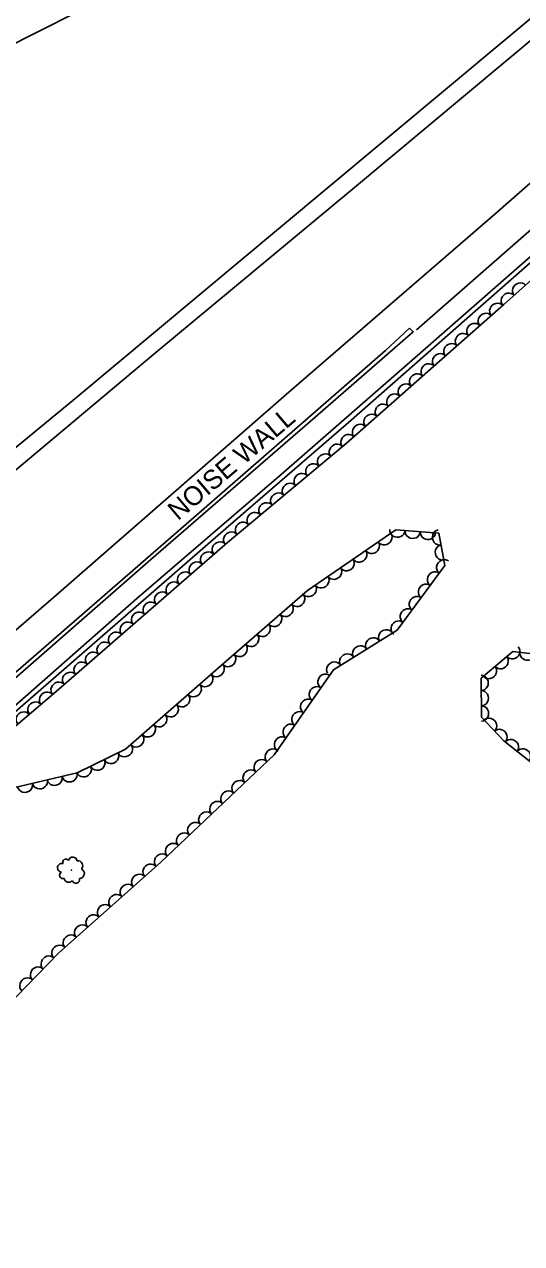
# Model space of a CAD drawing. Extents: x 1722896 to 1754269, y 648279 to 666297.
# Drawn here: x 1741111.3 to 1741241.7, y 649807.1 to 650126.7 of the extents above; entities that cross this region are included whole.
import ezdxf

# ---------------------------------------------------------------- set-up
doc = ezdxf.new("R2010")
doc.units = 0
for name, color, linetype in [('DESIGN - SCRATCH - User 1', 7, 'Continuous'), ('SURVEY - CENTERLINE - Preliminary Text', 7, 'Continuous'), ('SURVEY - VEGETATION - Features with Text', 7, 'Continuous')]:
    doc.layers.add(name, color=color, linetype=linetype)

msp = doc.modelspace()

# ---------------------------------------------------------------- linework, layer by layer
at = {"layer": 'DESIGN - SCRATCH - User 1'}
for points in [[(1741265.12, 650084.27), (1741212.99, 650038.71), (1741178.68, 650008.7), (1741140.84, 649976.17), (1741095.44, 649936.38), (1741030.35, 649879.44), (1740983.26, 649838.57), (1740984.32, 649838), (1740988.83, 649841.75), (1741032.87, 649880.56), (1741091.19, 649931.08), (1741095.98, 649935.32), (1741164.13, 649994.57), (1741196.28, 650022.36), (1741253.29, 650072.45)], [(1740912.43, 649781.96), (1740951.05, 649818.48), (1740971.57, 649836.79), (1741009.38, 649870.15), (1741052.61, 649907.8), (1741102.95, 649951.68), (1741155.8, 649997.43), (1741206.04, 650041.25), (1741212.34, 650047.07)], [(1741212.34, 650047.07), (1741213.31, 650046.13), (1741187.61, 650023.72), (1741144.51, 649986.43), (1741096.87, 649944.79), (1741054.86, 649908.51), (1741007.92, 649867.66), (1740961.38, 649826.23), (1740916.53, 649784.78)]]:
    msp.add_lwpolyline(points, dxfattribs=at)
at = {"layer": 'SURVEY - CENTERLINE - Preliminary Text'}
for points in [[(1741681.77, 650496.29), (1741630.56, 650448.95), (1741583.31, 650406.97), (1741535.47, 650366.03), (1741481.26, 650320.04), (1741431.88, 650278.9), (1741384.03, 650239.41), (1741342.89, 650205.34), (1741298.38, 650167.8), (1741257.64, 650133.94), (1741196.88, 650083.09), (1741145.27, 650040.22), (1741093.61, 649996.98), (1741043.58, 649956.5), (1740994.86, 649917.98), (1740945.66, 649883.16), (1740889.14, 649847.47), (1740841.65, 649821.51), (1740810.41, 649806.63), (1740770.44, 649790.69), (1740731.8, 649777.77), (1740709.97, 649772.14), (1740686.01, 649766.72)], [(1740923.31, 649803.65), (1740949.05, 649828.06), (1740992.79, 649866.56), (1741028.5, 649897.7), (1741075.26, 649938.68), (1741120.33, 649977.61), (1741181.39, 650030.91), (1741234.71, 650076.96), (1741273.13, 650110.72), (1741362.87, 650189.44), (1741406.38, 650227.18), (1741461.6, 650275.11), (1741501.01, 650309.58), (1741549.64, 650352.11), (1741595.53, 650392.78), (1741638.43, 650432.99), (1741687.5, 650480.7)], [(1741644.8, 650468.37), (1741608.23, 650434.32), (1741561.24, 650393.32), (1741506.67, 650347.61), (1741453.17, 650303.25), (1741384.76, 650245.58), (1741326.27, 650197.37), (1741254.47, 650137), (1741190.13, 650083.28), (1741124.02, 650028.09), (1741062.08, 649977.19), (1741011.44, 649936.87), (1740961.64, 649900.06), (1740924, 649874.48), (1740882.84, 649849.26), (1740836.63, 649824.34), (1740792.78, 649803.83)], [(1741214.11, 650046.62), (1741372.66, 650185.49), (1741411.36, 650217.55), (1741447.49, 650249.07), (1741522.87, 650314.3), (1741576.85, 650361.94), (1741626.98, 650408.08), (1741691.82, 650469.87)], [(1740734.9, 649954.87), (1740774.68, 649971.36), (1740819.7, 649989.29), (1740876.86, 650013.39), (1740933.6, 650037.91), (1741005.09, 650071.43), (1741066.61, 650100.49), (1741125.14, 650129.89), (1741184.73, 650162.2), (1741241.37, 650194.77), (1741309.79, 650236.14), (1741375.03, 650278.16), (1741427.89, 650313.91), (1741491.09, 650359.36), (1741541.56, 650397.18), (1741611.7, 650453.45)]]:
    msp.add_lwpolyline(points, dxfattribs=at)
at = {"layer": 'SURVEY - VEGETATION - Features with Text'}
for points in [[(1740985.84, 649820.65), (1740982.28, 649830.24), (1740988.36, 649839.42), (1741013.33, 649860.12), (1741050.13, 649892.38), (1741087.85, 649924.81), (1741119.66, 649951.82), (1741164.56, 649990.92), (1741195.73, 650016.83), (1741237.03, 650053.26), (1741270.8, 650083.35)], [(1741050.88, 649806.98), (1741075.21, 649833.56), (1741100.94, 649863.39), (1741120.25, 649883.2), (1741147.11, 649907.08), (1741176.85, 649935.24), (1741192.36, 649957.53), (1741209.07, 649967.91), (1741221.59, 649984.81), (1741220.01, 649993.31), (1741208.71, 649994.17), (1741185.55, 649978.33), (1741163.67, 649959.25), (1741137.88, 649936.69), (1741125.22, 649930.46), (1741101.31, 649924.88), (1741079.03, 649903.99), (1741054.27, 649881.22), (1741023.02, 649852.6), (1741014.42, 649836.64), (1741017.25, 649826.74), (1741012.68, 649820.2), (1741000.74, 649817.03), (1740985.84, 649820.65)], [(1741341.42, 649937.96), (1741337.66, 649954.2), (1741319.69, 649962.1), (1741304.5, 649959.54), (1741289.97, 649955.69), (1741266.53, 649949.61), (1741251.19, 649960.94), (1741239.39, 649962.34), (1741231.09, 649955.31), (1741231.19, 649945.12), (1741237.03, 649938.86), (1741251.65, 649927.34), (1741259.78, 649922.15), (1741269.88, 649920.84), (1741279.72, 649930.04), (1741286.95, 649930.35), (1741307.15, 649926.71), (1741325.63, 649919.71)]]:
    msp.add_lwpolyline(points, dxfattribs=at)
msp.add_circle((1741123.71, 649904.96), 0.0405, dxfattribs=at)
for centre, radius, start, end in [((1741124.03, 649907.26), 1.16, 9.7306, 166.5196), ((1741121.18, 649905.6), 1.16, 71.8675, 265.2872), ((1741122.23, 649907.11), 0.797, 31.8468, 210.5924), ((1741125.32, 649906.15), 1.32, 318.7834, 96.3076), ((1741125.77, 649904.08), 1.31, 269.6792, 65.5177), ((1741121.45, 649903.65), 0.882, 114.4862, 291.8053), ((1741123.01, 649903.04), 1.25, 189.7732, 316.6189), ((1741124.83, 649902.51), 0.97, 199.9321, 14.9324)]:
    msp.add_arc(centre, radius, start, end, dxfattribs=at)
for centre, major_axis in [((1741241.25, 650057.02), (1.49, 1.33)), ((1741238.26, 650054.35), (1.49, 1.33)), ((1741235.27, 650051.7), (1.5, 1.32)), ((1741232.27, 650049.06), (1.5, 1.32)), ((1741226.27, 650043.76), (1.5, 1.32)), ((1741229.27, 650046.41), (1.5, 1.32)), ((1741223.27, 650041.12), (1.5, 1.32)), ((1741220.27, 650038.47), (1.5, 1.32)), ((1741217.27, 650035.83), (1.5, 1.32)), ((1741211.27, 650030.53), (1.5, 1.32)), ((1741214.27, 650033.18), (1.5, 1.32)), ((1741208.27, 650027.89), (1.5, 1.32)), ((1741205.27, 650025.24), (1.5, 1.32)), ((1741202.27, 650022.6), (1.5, 1.32)), ((1741199.27, 650019.95), (1.5, 1.32)), ((1741193.21, 650014.73), (1.54, 1.28)), ((1741196.27, 650017.3), (1.5, 1.32)), ((1741190.13, 650012.17), (1.54, 1.28)), ((1741187.06, 650009.62), (1.54, 1.28)), ((1741183.98, 650007.06), (1.54, 1.28)), ((1741177.83, 650001.95), (1.54, 1.28)), ((1741180.9, 650004.5), (1.54, 1.28)), ((1741174.75, 649999.39), (1.54, 1.28)), ((1741171.67, 649996.84), (1.54, 1.28)), ((1741168.6, 649994.28), (1.54, 1.28)), ((1741209.16, 649994.13), (-1.99, 0.15)), ((1741162.49, 649989.12), (1.51, 1.31)), ((1741165.52, 649991.72), (1.54, 1.28)), ((1741205.78, 649992.16), (-1.65, -1.13)), ((1741213.15, 649993.83), (-1.99, 0.15)), ((1741217.14, 649993.53), (-1.99, 0.15)), ((1741220.22, 649992.21), (-0.37, 1.97)), ((1741159.47, 649986.49), (1.51, 1.31)), ((1741199.18, 649987.65), (-1.65, -1.13)), ((1741202.48, 649989.91), (-1.65, -1.13)), ((1741220.95, 649988.28), (-0.37, 1.97)), ((1741156.45, 649983.86), (1.51, 1.31)), ((1741195.88, 649985.39), (-1.65, -1.13)), ((1741221.32, 649984.43), (1.19, 1.61)), ((1741153.44, 649981.24), (1.51, 1.31)), ((1741189.28, 649980.87), (-1.65, -1.13)), ((1741192.58, 649983.13), (-1.65, -1.13)), ((1741218.93, 649981.22), (1.19, 1.61)), ((1741150.42, 649978.61), (1.51, 1.31)), ((1741185.97, 649978.61), (-1.65, -1.13)), ((1741216.55, 649978), (1.19, 1.61)), ((1741144.39, 649973.35), (1.51, 1.31)), ((1741147.41, 649975.98), (1.51, 1.31)), ((1741182.92, 649976.03), (-1.51, -1.31)), ((1741214.17, 649974.79), (1.19, 1.61)), ((1741141.37, 649970.73), (1.51, 1.31)), ((1741176.89, 649970.78), (-1.51, -1.31)), ((1741179.91, 649973.4), (-1.51, -1.31)), ((1741211.79, 649971.58), (1.19, 1.61)), ((1741138.36, 649968.1), (1.51, 1.31)), ((1741173.88, 649968.15), (-1.51, -1.31)), ((1741209.4, 649968.36), (1.19, 1.61)), ((1741135.34, 649965.47), (1.51, 1.31)), ((1741170.86, 649965.52), (-1.51, -1.31)), ((1741202.75, 649963.99), (1.7, 1.06)), ((1741206.15, 649966.1), (1.7, 1.06)), ((1741129.31, 649960.22), (1.51, 1.31)), ((1741132.32, 649962.84), (1.51, 1.31)), ((1741167.85, 649962.89), (-1.51, -1.31)), ((1741199.35, 649961.87), (1.7, 1.06)), ((1741239.31, 649962.27), (-1.53, -1.29)), ((1741126.29, 649957.59), (1.51, 1.31)), ((1741164.83, 649960.26), (-1.51, -1.31)), ((1741192.56, 649957.65), (1.7, 1.06)), ((1741195.96, 649959.76), (1.7, 1.06)), ((1741236.26, 649959.69), (-1.53, -1.29)), ((1741243.26, 649961.88), (-1.99, 0.23)), ((1741123.28, 649954.96), (1.51, 1.31)), ((1741158.81, 649955), (-1.51, -1.32)), ((1741161.82, 649957.63), (-1.51, -1.32)), ((1741190.21, 649954.43), (1.14, 1.64)), ((1741231.1, 649954.08), (0.02, -2)), ((1741233.21, 649957.1), (-1.53, -1.29)), ((1741120.26, 649952.34), (1.51, 1.31)), ((1741155.8, 649952.36), (-1.51, -1.32)), ((1741187.93, 649951.15), (1.14, 1.64)), ((1741117.22, 649949.74), (1.52, 1.29)), ((1741152.79, 649949.73), (-1.51, -1.32)), ((1741185.64, 649947.87), (1.14, 1.64)), ((1741231.14, 649950.08), (0.02, -2)), ((1741111.12, 649944.56), (1.52, 1.29)), ((1741114.17, 649947.15), (1.52, 1.29)), ((1741149.78, 649947.09), (-1.51, -1.32)), ((1741183.36, 649944.59), (1.14, 1.64)), ((1741231.18, 649946.08), (0.02, -2)), ((1741143.76, 649941.83), (-1.51, -1.32)), ((1741146.77, 649944.46), (-1.51, -1.32)), ((1741181.07, 649941.3), (1.14, 1.64)), ((1741233.26, 649942.9), (1.36, -1.46)), ((1741140.75, 649939.19), (-1.51, -1.32)), ((1741178.79, 649938.02), (1.14, 1.64)), ((1741235.99, 649939.97), (1.36, -1.46)), ((1741137.71, 649936.6), (-1.79, -0.88)), ((1741176.41, 649934.82), (1.45, 1.38)), ((1741238.98, 649937.33), (1.57, -1.24)), ((1741242.12, 649934.85), (1.57, -1.24)), ((1741130.53, 649933.07), (-1.79, -0.88)), ((1741134.12, 649934.83), (-1.79, -0.88)), ((1741173.5, 649932.07), (1.45, 1.38)), ((1741123.19, 649929.99), (-1.95, -0.45)), ((1741126.94, 649931.31), (-1.79, -0.88)), ((1741170.6, 649929.32), (1.45, 1.38)), ((1741111.5, 649927.26), (-1.95, -0.45)), ((1741115.4, 649928.17), (-1.95, -0.45)), ((1741119.29, 649929.08), (-1.95, -0.45)), ((1741167.69, 649926.57), (1.45, 1.38)), ((1741164.79, 649923.82), (1.45, 1.38)), ((1741161.88, 649921.07), (1.45, 1.38)), ((1741156.07, 649915.57), (1.45, 1.38)), ((1741158.98, 649918.32), (1.45, 1.38)), ((1741153.17, 649912.82), (1.45, 1.38)), ((1741150.26, 649910.07), (1.45, 1.38)), ((1741147.36, 649907.32), (1.45, 1.38)), ((1741144.38, 649904.65), (1.49, 1.33)), ((1741141.39, 649901.99), (1.49, 1.33)), ((1741135.41, 649896.68), (1.49, 1.33)), ((1741138.4, 649899.34), (1.49, 1.33)), ((1741132.42, 649894.02), (1.49, 1.33)), ((1741129.43, 649891.36), (1.49, 1.33)), ((1741126.44, 649888.71), (1.49, 1.33)), ((1741123.45, 649886.05), (1.49, 1.33)), ((1741117.66, 649880.54), (1.4, 1.43)), ((1741120.46, 649883.39), (1.49, 1.33)), ((1741114.86, 649877.68), (1.4, 1.43)), ((1741112.07, 649874.81), (1.4, 1.43))]:
    msp.add_ellipse(centre, major_axis=major_axis, ratio=0.940188, start_param=0, end_param=3.141593, dxfattribs=at)

# ---------------------------------------------------------------- texts
at = {"layer": 'DESIGN - SCRATCH - User 1'}
msp.add_text('NOISE WALL', height=5, rotation=40.3335, dxfattribs=at).set_placement((1741151.61, 649996.45))

doc.saveas('drawing.dxf')
